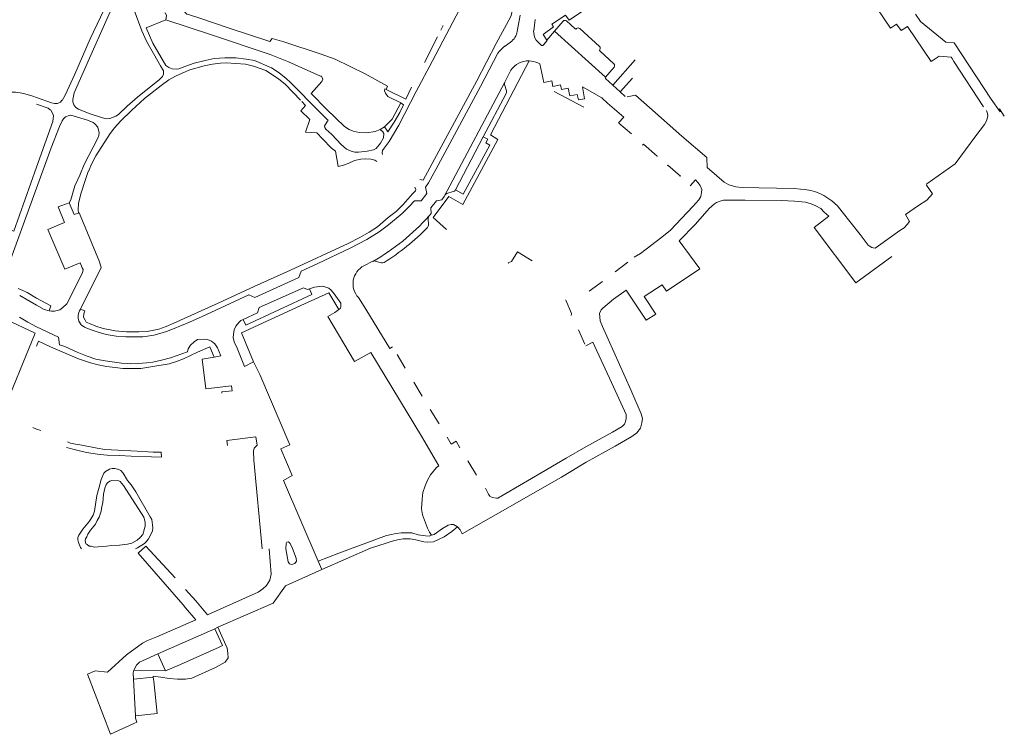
# Model space of a CAD drawing. Extents: x 145000 to 155000, y 457500 to 470000.
# Tile 389 of 548: x 148995 to 149295, y 467943 to 468161. Entities that reach past the tile are written whole.
import ezdxf

# ---------------------------------------------------------------- set-up
doc = ezdxf.new("R2010")
doc.units = 0
doc.header["$LTSCALE"] = 0.2
doc.header["$MEASUREMENT"] = 0
doc.layers.add('kant verharding', color=252, linetype='Continuous', lineweight=0)

msp = doc.modelspace()

# ---------------------------------------------------------------- linework, layer by layer
at = {"layer": 'kant verharding', "linetype": 'Continuous', "lineweight": 0}
for p, q in [((149260.2, 468158.64), (149238.79, 468190.43)), ((149147.34, 468162.65), (149146.47, 468157.7)), ((149151.92, 468161.35), (149151.46, 468157.88)), ((149157.77, 468157.72), (149160.44, 468160.8)), ((149161.42, 468160.87), (149164.1, 468158.49)), ((149267.77, 468162.97), (149269.31, 468160.71)), ((149269.31, 468160.71), (149277.02, 468154.38)), ((149123.16, 468158.02), (149123.89, 468159.44)), ((149155.47, 468155.06), (149157.77, 468157.72)), ((149173.34, 468143.74), (149157.77, 468157.72)), ((149165.49, 468158.56), (149171.54, 468153.1)), ((149262.04, 468159.92), (149260.2, 468158.64)), ((149263.46, 468157.94), (149262.04, 468159.92)), ((149265.38, 468159.2), (149263.46, 468157.94)), ((149272.53, 468148.54), (149265.38, 468159.2)), ((149118.21, 468148.21), (149122.12, 468155.99)), ((149144.43, 468154.41), (149142.81, 468153.23)), ((149152.22, 468155.03), (149153.71, 468153.52)), ((149277.02, 468154.38), (149279.56, 468154.18)), ((149279.56, 468154.18), (149290.86, 468137.01)), ((149140.58, 468151.01), (149140.43, 468150.82)), ((149182.38, 468149), (149175.56, 468141.29)), ((149274.96, 468150.14), (149272.53, 468148.54)), ((149278.65, 468149.82), (149274.96, 468150.14)), ((149278.96, 468149.46), (149278.65, 468149.82)), ((149279.52, 468148.52), (149278.96, 468149.46)), ((149288.53, 468134.72), (149279.52, 468148.52)), ((149142.64, 468142.26), (149144.53, 468145.83)), ((149152.7, 468148.07), (149153.35, 468147.76)), ((149175.98, 468146.81), (149173.34, 468143.74)), ((149177.83, 468139.26), (149181.56, 468143.47)), ((149124.15, 468107.41), (149142.64, 468142.26)), ((149157.69, 468139.38), (149166.77, 468134.64)), ((149177.83, 468139.26), (149175.56, 468141.29)), ((149177.83, 468139.26), (149179.38, 468137.87)), ((149294.86, 468131.82), (149293.38, 468134.08)), ((149104.73, 468127.77), (149105.98, 468128.58)), ((149177.36, 468129.76), (149181.25, 468126.5)), ((149127.66, 468109.37), (149136.09, 468125.54)), ((149127.66, 468109.37), (149127.61, 468109.39)), ((149099.75, 468086.28), (149102.49, 468087.62)), ((149180.2, 468087.39), (149176.33, 468084.38)), ((149172.44, 468081.46), (149168.41, 468078.48)), ((148994.86, 468077.21), (149000, 468074.3)), ((149064.64, 468077.4), (149064.58, 468077.42)), ((149082.59, 468079), (149083.11, 468079.24)), ((149062.99, 468069.92), (149067.31, 468071.93)), ((149165.15, 468066.77), (149167.07, 468062.34)), ((149112.35, 468055.08), (149109.85, 468059.24)), ((149117.48, 468046.54), (149114.92, 468050.83))]:
    msp.add_line(p, q, dxfattribs=at)
at = {"layer": 'kant verharding', "lineweight": 0}
for p, q in [((149122.7, 468038.09), (149119.93, 468042.5)), ((148998.82, 468037.01), (149000, 468036.47)), ((149000, 468036.47), (149001.3, 468036.03)), ((149057.99, 468033.06), (149058.21, 468031.52)), ((149134.07, 468022.48), (149131.43, 468026.78)), ((149092.12, 467998.72), (149085.8, 467996.29)), ((149086.92, 467993.76), (149085.8, 467996.29)), ((149054.28, 467975.64), (149036.97, 467968.07)), ((149055.27, 467976.13), (149054.28, 467975.64)), ((149056.66, 467970.55), (149054.28, 467975.64)), ((149043.85, 467964.74), (149055.62, 467970.1)), ((149055.62, 467970.1), (149056.66, 467970.55)), ((149039.25, 467962.8), (149036.97, 467968.07)), ((149029.59, 467963), (149039.25, 467962.8)), ((149039.25, 467962.8), (149043.85, 467964.74)), ((149029.58, 467960.35), (149035.53, 467960.92)), ((149029.58, 467960.35), (149030.16, 467949.15)), ((149035.7, 467959.74), (149035.53, 467960.92)), ((149036.72, 467949.8), (149035.7, 467959.74)), ((149030.16, 467949.15), (149036.72, 467949.8)), ((149030.16, 467949.15), (149030.19, 467948.79))]:
    msp.add_line(p, q, dxfattribs=at)
at = {"layer": 'kant verharding', "linetype": 'Continuous', "lineweight": 0, "flags": 128}
for points in [[(149055.47, 468199.58), (149052.68, 468190.54), (149047.58, 468173.29), (149044.92, 468164.93), (149044.82, 468164.25), (149045.27, 468163.43), (149045.82, 468162.98), (149046.29, 468162.85), (149049.72, 468161.73), (149058.34, 468158.79), (149071.03, 468154.6), (149071.8, 468155.56), (149075.31, 468154.48), (149086.72, 468150.72), (149091.03, 468149.25), (149100.07, 468144.71), (149106.88, 468141.02), (149106.56, 468139.96)], [(149000, 468137.49), (149004.6, 468135.96), (149005.5, 468135.74), (149006.36, 468135.76), (149007.26, 468136.16), (149007.65, 468136.69), (149007.76, 468136.67), (149008.73, 468138.24), (149011.64, 468144.68), (149016.31, 468155.37), (149024.73, 468173.16), (149022.12, 468181.54)], [(149105.37, 468120.22), (149105.27, 468120.67), (149105.39, 468121.37), (149105.86, 468122.14), (149107.44, 468124.17), (149110.36, 468129.06), (149115.69, 468139.35), (149120.66, 468148.74), (149132.01, 468170.41), (149132.95, 468171.96), (149135.15, 468174.34), (149136.3, 468175.4), (149137.08, 468175.9)], [(149023.69, 468166.37), (149016.94, 468151.35), (149011.45, 468138.97)], [(149116.81, 468112.52), (149117.76, 468112.3), (149134.1, 468142.61), (149140.04, 468153.98), (149144.48, 468162.27), (149144.95, 468163.72), (149144.83, 468165.1), (149144.7, 468165.67), (149143.62, 468167.24)], [(149011.45, 468138.97), (149011.03, 468136.9), (149011.06, 468136.25), (149011.39, 468135.29), (149012.01, 468134.45), (149012.76, 468134), (149016.07, 468132.65), (149020.07, 468131.35), (149021.18, 468131.08), (149022.33, 468131.13), (149024.2, 468131.81), (149024.95, 468132.41), (149027.65, 468134.92), (149030.72, 468137.6), (149037.47, 468142.99), (149038.39, 468143.94), (149038.67, 468144.62), (149038.72, 468145.3), (149038.64, 468145.67), (149037.76, 468147.15), (149034.8, 468152.4), (149033.45, 468154.72), (149032.07, 468157.9), (149029.78, 468164.2)], [(149155.47, 468155.06), (149154.32, 468156.77), (149157.55, 468159.11), (149157.03, 468159.88), (149161.12, 468162.67), (149162.24, 468161.09), (149167.23, 468164.48), (149167.7, 468163.76), (149170.2, 468165.48)], [(149039.37, 468161.24), (149033.42, 468158.75), (149035.45, 468154.05), (149039.41, 468147.32), (149040.32, 468146.7), (149041.32, 468146.25), (149042.69, 468146.13), (149043.34, 468146.25), (149045.2, 468146.98), (149047.97, 468147.96), (149051.4, 468148.84), (149054.15, 468149.4), (149057.38, 468149.65), (149060.68, 468149.63), (149063.91, 468149.24), (149066.39, 468148.77), (149071.59, 468146.55), (149073.9, 468145.02), (149076.08, 468143.35), (149077.38, 468142.1), (149086.08, 468133.25), (149088.53, 468130.85), (149088.88, 468130.65), (149087.76, 468128.9), (149087.81, 468128.4), (149088.14, 468127.87), (149089.99, 468126.25), (149092.83, 468123.2), (149094.48, 468121.83), (149095.83, 468121.23), (149096.93, 468120.93), (149098.06, 468120.91), (149100.76, 468121.18), (149102.71, 468121.59), (149103.46, 468121.97), (149104.81, 468123.59), (149105.73, 468125.27), (149105.83, 468126.57), (149105.48, 468127.07), (149104.73, 468127.77)], [(149039.06, 468163.32), (149039.31, 468163.19), (149039.54, 468162.52), (149039.37, 468161.24)], [(149039.37, 468161.24), (149053.29, 468156.66), (149071.16, 468150.67), (149076.74, 468148.38), (149086.51, 468144.09), (149086.86, 468143.99), (149087.21, 468143.09), (149086.94, 468142.41), (149083.64, 468138.8), (149088.4, 468133.93), (149093.87, 468128.66), (149095.24, 468127.81), (149096.45, 468127.24), (149098.32, 468126.86), (149100.65, 468126.77), (149103.13, 468127.2), (149104.73, 468127.77)], [(149000, 468137.49), (148998.83, 468137.95), (148996.41, 468138.65), (148995.02, 468138.96), (148993.61, 468139.13), (148992.69, 468139.16), (148991.77, 468139.13), (148990.41, 468139.16), (148977.18, 468139.68), (148977.48, 468159.04)], [(149154.43, 468153.54), (149155.6, 468154.88), (149155.47, 468155.06)], [(149171.57, 468152.13), (149171.53, 468151.91), (149171.64, 468151.71), (149175.9, 468147.82)], [(149140.58, 468151.01), (149135.28, 468140.93), (149121.64, 468115.59), (149119.42, 468111.53), (149118.53, 468110.26)], [(149124.95, 468097.29), (149120.84, 468100.94), (149125.63, 468107.36), (149129.91, 468104.93), (149140.56, 468124.72), (149138.26, 468126.17), (149144.27, 468137.67), (149150.12, 468148.69)], [(149080.41, 468136.73), (149075.83, 468141.52), (149073.67, 468143.22), (149069.89, 468145.72), (149066.14, 468147.11), (149063.63, 468147.71), (149057.8, 468148.1), (149056.05, 468147.97), (149053.63, 468147.7), (149051.07, 468147.22), (149046.65, 468145.96), (149044.4, 468144.98), (149042.37, 468144.03), (149040.35, 468142.9), (149037.97, 468141.19), (149032.85, 468137.25), (149028.88, 468133.62), (149025.63, 468130.41), (149023.78, 468128.33), (149022.43, 468126.55), (149018.02, 468119.81), (149016.77, 468117.26), (149015.85, 468115), (149015.72, 468114.98), (149014.78, 468112.25), (149013.58, 468108.54), (149012.81, 468105.31), (149012.66, 468103.34), (149012.77, 468102.29)], [(149153.35, 468147.76), (149154.52, 468142.11), (149156.95, 468142.64), (149157.33, 468140.91), (149159.6, 468141.39), (149159.95, 468139.99), (149161.95, 468140.35), (149162.46, 468138.09), (149164.76, 468138.47), (149165.16, 468136.85), (149166.99, 468137.15), (149166.33, 468140.75), (149172.27, 468137.41), (149173.95, 468135.83), (149178.89, 468131.54), (149177.31, 468129.81)], [(149175.56, 468141.29), (149173.33, 468143.29), (149173.26, 468143.52), (149173.34, 468143.74)], [(148925.13, 468139.68), (148950.14, 468096.55), (148953.6, 468098.61), (148949.7, 468105.08), (148950.49, 468106.8), (148981.37, 468104.36), (148986.78, 468102.11), (148985.77, 468099.67), (148988.61, 468098.54), (148993.12, 468096.76), (149000, 468116.34)], [(149111.02, 468135.94), (149107.06, 468137.84), (149106.31, 468138.86), (149106.03, 468139.56), (149106.11, 468140.14), (149106.56, 468139.96)], [(149106.56, 468139.96), (149112.54, 468137.02), (149114.28, 468140.68)], [(149136.09, 468125.54), (149143.05, 468138.77), (149143.19, 468139.13), (149143.15, 468139.52), (149142.58, 468141.49), (149142.53, 468141.88), (149142.64, 468142.26)], [(149081.98, 468126.94), (149083.25, 468130.84), (149080.57, 468133.44), (149081.97, 468135.1), (149080.87, 468136.37)], [(149179.9, 468137.77), (149182.53, 468138.27), (149186.74, 468134.5), (149196.61, 468125.8), (149204.23, 468119.23), (149204.36, 468116.23), (149207.24, 468113.63), (149209.54, 468111.73), (149210.9, 468110.89), (149212.05, 468110.64), (149213.02, 468110.34), (149215.03, 468110.11), (149220.03, 468109.97), (149230.82, 468109.81), (149232.77, 468109.57), (149234.12, 468109.54), (149235.95, 468109.17), (149237.3, 468108.8), (149238.7, 468108.25), (149239.9, 468107.72), (149242.33, 468106.05), (149244.06, 468104.48), (149245.49, 468102.75), (149250.96, 468095.78), (149253.41, 468092.53), (149253.69, 468092.3), (149254.46, 468091.85), (149254.87, 468091.7), (149255.52, 468091.68), (149256.52, 468092.33), (149262.99, 468096.97), (149264.31, 468097.82), (149265.26, 468098.8), (149266.01, 468099.73), (149264.71, 468101.93), (149268.71, 468104.64), (149271.23, 468106.24), (149272.93, 468108.15), (149271.17, 468110.85), (149271.3, 468111.22), (149279.87, 468117.32), (149286.14, 468125.84), (149288.83, 468129.32), (149289.56, 468130.67), (149289.88, 468131.95), (149289.73, 468132.7), (149289.4, 468133.6)], [(149293.38, 468134.08), (149293.55, 468133.21), (149290.86, 468137.01)], [(149000, 468116.34), (149004.96, 468130.18), (149005.09, 468131.11), (149005.14, 468131.93), (149004.91, 468132.61), (149004.38, 468133.66), (149004.11, 468133.81), (149003.55, 468134.26), (149000, 468135.52)], [(149105.98, 468128.58), (149108.33, 468130.96), (149110.22, 468134.39), (149111.02, 468135.94)], [(149105.98, 468128.58), (149106.76, 468127.6), (149107.03, 468127.08), (149108.93, 468129.98), (149110.65, 468132.99), (149111.8, 468135.34), (149111.02, 468135.94)], [(149009.91, 468105.43), (149010.43, 468106.39), (149011.68, 468110.67), (149013.15, 468113.85), (149014.54, 468117.08), (149018.63, 468125.17), (149018.93, 468125.97), (149019.11, 468126.77), (149018.65, 468128.45), (149017.75, 468129.52), (149017.27, 468129.95), (149015.55, 468130.65), (149010.42, 468132.14), (149009.96, 468132.01), (149008.86, 468131.61), (149008.19, 468130.99), (149007.82, 468130.46), (149006.99, 468128.66), (149004.43, 468122.17), (149000, 468109.94)], [(149089.87, 468122.09), (149087.12, 468124.94), (149085.44, 468126.77), (149081.98, 468126.94)], [(149136.09, 468125.54), (149137.52, 468124.86), (149136.89, 468123.7), (149138.13, 468123.03), (149130.01, 468108.09), (149127.66, 468109.37)], [(149091.86, 468116.54), (149091.1, 468121.22), (149089.87, 468122.09)], [(149184.65, 468123.06), (149184.95, 468123.36), (149189.04, 468119.64), (149189.01, 468119.57)], [(149103.72, 468118.01), (149103.09, 468118.46), (149101.84, 468118.78), (149100.34, 468118.86), (149098.76, 468118.73), (149096.91, 468118.3), (149094.96, 468117.45), (149093.51, 468116.92), (149091.86, 468116.54)], [(149192.16, 468116.77), (149192.3, 468116.89), (149196.15, 468113.59), (149196.01, 468113.44)], [(149199.17, 468110.63), (149200.79, 468112.5), (149201.46, 468111.65), (149202.14, 468110.7), (149202.67, 468109.47), (149202.62, 468108.57), (149202.35, 468107.34), (149201.8, 468106.37), (149199.92, 468104.31), (149193.18, 468097.12), (149190.53, 468095.01), (149184.06, 468090.02), (149182.12, 468088.84)], [(148991.45, 468079.93), (148990.67, 468079.96), (148989.88, 468079.93), (148989.95, 468081.79), (148990.49, 468083.93), (149000, 468109.94)], [(149013.34, 468073.05), (149014.72, 468072.51), (149014.39, 468071.6), (149014.32, 468070.65), (149014.8, 468069.65), (149015.15, 468069.05), (149016.1, 468068.7), (149018.05, 468067.83), (149020.31, 468067.16), (149020.26, 468067.11), (149023.94, 468066.41), (149027.41, 468066.09), (149031.17, 468066.12), (149033.72, 468066.23), (149037.27, 468066.91), (149039.52, 468067.76), (149041.87, 468068.74), (149055.35, 468074.84), (149066.32, 468079.96), (149077.35, 468084.89), (149094.93, 468093.05), (149098.5, 468094.83), (149101.3, 468096.46), (149103.83, 468098.11), (149107.1, 468100.97), (149109.52, 468102.8), (149111.67, 468104.91), (149114.52, 468108.14), (149115.47, 468109.07), (149115.52, 468109.52), (149115.22, 468110.24)], [(149118.53, 468110.26), (149118.94, 468108.26), (149117.17, 468106.09), (149115.13, 468106.08)], [(149124.15, 468107.41), (149124.4, 468107.81), (149124.66, 468108.1), (149125.02, 468108.27), (149126.96, 468108.85), (149127.32, 468109.04), (149127.66, 468109.37)], [(149124.15, 468107.41), (149123.49, 468106.37), (149121.87, 468106.1), (149120.14, 468103.89), (149120.26, 468102.22), (149119.5, 468101.33)], [(149009.91, 468105.43), (149006.61, 468104.2), (149008.52, 468099.45), (149003.42, 468097.29), (149008.59, 468085.21), (149013.29, 468087.15), (149013.92, 468085.62), (149014.2, 468085.09), (149014, 468084.14), (149009.18, 468074.62), (149008.01, 468073.52), (149007.14, 468072.79), (149005.51, 468072.44), (149004.53, 468072.42), (149003.88, 468072.57)], [(149012.77, 468102.29), (149011.47, 468101.86), (149009.91, 468105.43)], [(149115.13, 468106.08), (149113.55, 468104.36), (149111.4, 468102.16), (149107.23, 468098.72), (149104.35, 468096.59), (149100.65, 468094.28), (149095.58, 468091.65), (149085.65, 468086.95), (149080.58, 468084.64)], [(149013.34, 468073.05), (149019.73, 468085.75), (149019.22, 468087.45), (149014.27, 468099.26), (149013.02, 468102.36), (149012.77, 468102.29)], [(149119.5, 468101.33), (149119.37, 468101.03), (149119.33, 468100.7), (149119.41, 468098.67), (149119.32, 468098.29), (149119.11, 468097.97)], [(149151.01, 468087.77), (149146.58, 468090.54), (149144.75, 468087.59), (149143.68, 468087.21), (149143.77, 468087)], [(149105.89, 468087.28), (149105.52, 468087.15), (149105.13, 468087.18), (149103.19, 468087.69), (149102.83, 468087.73), (149102.49, 468087.62)], [(149080.58, 468084.64), (149079.93, 468082.71), (149066.48, 468076.64), (149064.64, 468077.4)], [(148994.44, 468079.32), (148995.81, 468078.76), (148997.13, 468078.08), (149000, 468076.38)], [(149067.31, 468071.93), (149067.8, 468073.51), (149081.31, 468079.57), (149082.59, 468079)], [(149083.11, 468079.24), (149084.67, 468079.74), (149087.02, 468080.04), (149087.82, 468079.87), (149089.05, 468079.42), (149089.75, 468078.87), (149090.65, 468077.7), (149092.68, 468074.85), (149092.66, 468073.75), (149092.58, 468073.37), (149092.06, 468072.94)], [(149000, 468076.38), (149004.36, 468074.02), (149003.88, 468072.57)], [(149013.34, 468073.05), (149013.04, 468072.58), (149012.84, 468071.98), (149012.67, 468071.08), (149012.72, 468070.35), (149012.87, 468069.4), (149013.62, 468068.25), (149014.63, 468067.55), (149016.3, 468066.85), (149018.81, 468066.03), (149021.16, 468065.33), (149024.26, 468064.84), (149027.24, 468064.59), (149032.42, 468064.62), (149033.85, 468064.78), (149035.77, 468065.08), (149038.32, 468065.81), (149039.9, 468066.36), (149045.85, 468068.82), (149050.25, 468070.71), (149061.8, 468076.1), (149064.64, 468077.4)], [(149066.14, 468056.96), (149062.44, 468065.84), (149080.55, 468074.2), (149089, 468078.04), (149092.06, 468072.94)], [(149062.99, 468069.92), (149063.72, 468068.2), (149083.92, 468077.51), (149083.11, 468079.24)], [(149108.44, 468061.58), (149107.67, 468061.03), (149100.33, 468073.04), (149098.07, 468076.59)], [(149003.88, 468072.57), (149002.36, 468072.99), (149000, 468074.3)], [(149161.19, 468075.82), (149161.29, 468075.77), (149162.97, 468071.72), (149162.89, 468071.16)], [(148994.76, 468070.56), (148997.34, 468069.12), (149000, 468067.67)], [(149000, 468067.67), (149006.72, 468064.56), (149007.03, 468062.18), (149008.61, 468061.66), (149012.39, 468059.96), (149015.39, 468058.77), (149018.07, 468057.82), (149020.92, 468057.25), (149025.83, 468056.63), (149027.8, 468056.51), (149028.71, 468056.41), (149031.06, 468056.46), (149033.46, 468056.74), (149035.39, 468056.92), (149038.06, 468057.5), (149040.79, 468058.25), (149045.94, 468060.09), (149046.19, 468060.94), (149046.94, 468062.12), (149047.99, 468063.12), (149049.01, 468063.77), (149051.19, 468063.95), (149052.06, 468063.83), (149053.29, 468063.28), (149054.29, 468062.43), (149055.17, 468061.3), (149056.15, 468058.83), (149054.12, 468058.37)], [(149066.14, 468056.96), (149063.36, 468055.61), (149061.13, 468061.11), (149060.25, 468063.06), (149059.92, 468064.39), (149059.99, 468065.34), (149060.19, 468066.79), (149060.71, 468067.87), (149061.61, 468069.02), (149062.19, 468069.55), (149062.99, 468069.92)], [(149054.12, 468058.37), (149052.84, 468061.58), (149049.07, 468059.92), (149044.72, 468057.91), (149042.62, 468057.05), (149040.39, 468056.35), (149034.79, 468055.44), (149031.81, 468055.01), (149029.23, 468054.93), (149026.26, 468054.98), (149023.98, 468055.3), (149021.28, 468055.57), (149018.75, 468056.09), (149016.39, 468056.72), (149012.79, 468057.91), (149004.28, 468061.55), (149000.57, 468063.28), (149000, 468061.77)], [(149056.45, 468047.4), (149056.4, 468047.83), (149059.6, 468048.17), (149059.42, 468049.72), (149051.55, 468048.73), (149050.5, 468057.78), (149054.12, 468058.37)]]:
    msp.add_lwpolyline(points, dxfattribs=at)
at = {"layer": 'kant verharding', "lineweight": 0, "flags": 128}
for points in [[(149260.62, 468089.08), (149249.63, 468081.08), (149236.92, 468097.88), (149241.41, 468101.34), (149240.01, 468102.62), (149238.93, 468103.72), (149237.4, 468104.54), (149236.03, 468105.11), (149234.27, 468105.66), (149230.9, 468105.96), (149226.89, 468106.13), (149215.91, 468106.29), (149209.33, 468106.25), (149208.28, 468105.95), (149207.13, 468105.55), (149206.55, 468105.15), (149204.9, 468103.69), (149200.81, 468098.98), (149195.84, 468093.89), (149202.06, 468085.32), (149191.98, 468078.55), (149190.63, 468080.5), (149185.08, 468076.91), (149188.67, 468071.56), (149185.69, 468069.7), (149179.62, 468078.8), (149175.82, 468076.04), (149172.53, 468073.36), (149172.03, 468072.86), (149171.55, 468071.76), (149171.71, 468069.46), (149172.41, 468067.81), (149181.05, 468048.5), (149184.24, 468041.19), (149184.57, 468039.69), (149184.45, 468038.37), (149184, 468036.76), (149182.87, 468035.41), (149181.35, 468034.23), (149176.25, 468031.32), (149167.5, 468026.43), (149159.98, 468021.89), (149138.38, 468009.52), (149129.7, 468004.62), (149129.03, 468005.82), (149128.25, 468006.67)], [(149092.06, 468072.94), (149090.83, 468071.99), (149088.73, 468070.76), (149096.91, 468057.08), (149101.81, 468059.84), (149117.24, 468034.36), (149122.54, 468025.34), (149121.89, 468024.81), (149119.99, 468022.55), (149119.12, 468020.93), (149118.42, 468019.17), (149117.67, 468017.15), (149117.48, 468015.17), (149117.33, 468012.24), (149117.61, 468010.34), (149119.12, 468006.36), (149119.77, 468005.09), (149120.37, 468004.14)], [(148973.1, 468036.11), (148979.38, 468033.54), (148980.31, 468035.73), (148980.69, 468035.57), (148981.25, 468036.89), (148978.48, 468038.13), (148980.8, 468043.58), (148989.08, 468040.09), (148999.59, 468065.78), (148992.49, 468069.05)], [(149136.78, 468018.52), (149137.69, 468016.65), (149138.12, 468016.07), (149138.84, 468015.65), (149140.17, 468015.5), (149140.57, 468015.5), (149150.84, 468021.42), (149161.37, 468027.67), (149167.37, 468031.11), (149175.44, 468035.6), (149178.42, 468037.31), (149179.09, 468037.98), (149179.46, 468038.86), (149179.69, 468039.74), (149179.69, 468040.41), (149179.61, 468040.94), (149175.77, 468049.42), (149169.52, 468062.97), (149167.34, 468061.92)], [(149066.14, 468056.96), (149068.02, 468053.16), (149077.21, 468031.75), (149074.39, 468030.47), (149077.9, 468022.32), (149075.23, 468020.84), (149085.8, 467996.29)], [(149009.41, 468032.66), (149010.33, 468032.26), (149011.91, 468031.88), (149013.76, 468031.56), (149018.44, 468030.64), (149020.84, 468030.29), (149022.82, 468030.15), (149030.65, 468029.81), (149034.03, 468029.54), (149035.51, 468029.49), (149037.96, 468029.52), (149038.11, 468027.94), (149035.06, 468028.06), (149028.83, 468028.23), (149025.25, 468028.42), (149021.55, 468028.54), (149018.52, 468028.91), (149015.19, 468029.41), (149012.31, 468030.03), (149009.15, 468030.87)], [(149068.76, 468000.01), (149066.19, 468027.03), (149066.06, 468029.78), (149066.33, 468030.64), (149067.23, 468031.56), (149066.78, 468034.11), (149057.99, 468033.06)], [(149128.98, 468030.83), (149127.8, 468032.79), (149126.36, 468031.9), (149125.13, 468034.07)], [(149030.12, 468000), (149030.75, 468000.28), (149032.88, 468001.68), (149033.35, 468002.16), (149034.08, 468003.08), (149035.35, 468005.39), (149035.45, 468006.44), (149035.29, 468007.34), (149035.17, 468008.92), (149034.59, 468009.79), (149030.22, 468017.39), (149028.84, 468019.47), (149027.74, 468020.79), (149026.39, 468023.04), (149025.66, 468023.92), (149025.11, 468024.17), (149023.86, 468024.54), (149023.08, 468024.52), (149022.18, 468024.34), (149020.98, 468023.59), (149020.53, 468023.06), (149019.73, 468021.18), (149019.04, 468018.8), (149018.36, 468016.22), (149017.65, 468011.49), (149017.22, 468010.29), (149016.45, 468008.96), (149016.1, 468008.44), (149014.08, 468005.98), (149012.86, 468004.18), (149012.56, 468003.45), (149012.56, 468002.75), (149012.76, 468001.92), (149013.34, 468000.4), (149013.67, 468000)], [(149016.45, 468005.68), (149015.66, 468004.48), (149015.28, 468003.63), (149014.93, 468003.1), (149014.83, 468002.58), (149015.06, 468001.58), (149015.39, 468001.3), (149016.06, 468000.83), (149016.64, 468000.78), (149017.52, 468000.56), (149021.27, 468000.81), (149022.82, 468001.01), (149025.32, 468001.14), (149027.75, 468001.42), (149029.07, 468001.77), (149030.65, 468002.68), (149031.6, 468003.43), (149032.37, 468004.41), (149033.04, 468006.89), (149033.07, 468008.09), (149032.64, 468009.66), (149026.49, 468019.31), (149025.51, 468020.54), (149025.11, 468020.76), (149022.96, 468020.86), (149022.31, 468020.59), (149021.61, 468020.13), (149021.21, 468019.66), (149020.81, 468018.55), (149020.44, 468016.68), (149020.24, 468014.08), (149019.9, 468012.9), (149019.67, 468011.45), (149019.08, 468009.62), (149018.45, 468008.64), (149017.93, 468007.54), (149016.45, 468005.68)], [(149128.25, 468006.67), (149127.05, 468007.47), (149126.32, 468007.45), (149125.42, 468007.27), (149123.7, 468006.24), (149121.12, 468004.39), (149120.37, 468004.14)], [(149086.92, 467993.76), (149101.71, 468000.2), (149109.04, 468002.54), (149110.46, 468002.87), (149111.67, 468003.02), (149113.84, 468003.02), (149115.52, 468002.8), (149117.97, 468002.18), (149119.05, 468002.08), (149120.9, 468002.11), (149124.18, 468003.69), (149126.55, 468005.32), (149128.25, 468006.67)], [(149120.37, 468004.14), (149119.6, 468003.91), (149118.49, 468003.93), (149116.27, 468004.33), (149114.39, 468004.9), (149113.01, 468004.92), (149111.09, 468004.9), (149109.56, 468004.72), (149107.64, 468004.27), (149106.64, 468004.09), (149092.12, 467998.72)], [(149075.99, 468000.05), (149076.09, 468001.62), (149076.29, 468002.07), (149076.76, 468002.17), (149077.26, 468001.64), (149077.96, 468000.08), (149079.14, 467997.17), (149079.15, 467996.22), (149078.66, 467995.58), (149077.82, 467995.2), (149077.06, 467995.43), (149076.63, 467996.05), (149075.99, 468000.05)], [(149042.18, 467991.18), (149033.34, 468000.8), (149030.99, 467998.68), (149044.7, 467982.93), (149045.38, 467982.01), (149048.54, 467978.43), (149036.69, 467973.22), (149033.63, 467972.02), (149032.24, 467971.28), (149027.37, 467967.7), (149021.62, 467962.4), (149017.82, 467962.82), (149015.51, 467961.81), (149022.57, 467943.5), (149023.66, 467944.07), (149029.59, 467946.83), (149030.58, 467947.22)], [(149070.85, 468000), (149071.53, 467992.27), (149071.06, 467990.46), (149070.04, 467988.82), (149068.98, 467987.83), (149067.49, 467986.83), (149052.04, 467979.91), (149048.52, 467984.14), (149045.37, 467987.66)], [(149055.27, 467976.13), (149072.14, 467983.5), (149075.86, 467988.73), (149086.92, 467993.76)], [(149055.27, 467976.13), (149058.07, 467969.77), (149058.32, 467968.27), (149058.39, 467966.84), (149057.46, 467965.53), (149054.49, 467963.83), (149047.29, 467960.57), (149045.34, 467960.29), (149042.96, 467960.25), (149040.43, 467960.51), (149037.88, 467960.9)], [(149036.97, 467968.07), (149032.25, 467965.9), (149031.38, 467965.46), (149030.47, 467964.54), (149029.59, 467963)], [(149029.59, 467963), (149029.48, 467962.25), (149029.58, 467960.35)], [(149035.53, 467960.92), (149035.55, 467961.22), (149037.88, 467960.9)], [(149030.19, 467948.79), (149030.14, 467948.39), (149030.58, 467947.22)]]:
    msp.add_lwpolyline(points, dxfattribs=at)
at = {"layer": 'kant verharding', "linetype": 'Continuous', "lineweight": 0, "extrusion": (0, 0, -1)}
for centre, radius, start, end in [((-149160.96, 468160.37), 0.674, 39.1246, 132.7041), ((-149141.21, 468158.68), 5.35, 190.5909, 233.0119), ((-149165.01, 468158.09), 0.675, 41.1122, 135.4164), ((-149171.05, 468152.6), 0.704, 134.6257, 221.8313), ((-149149.92, 468142.2), 6.5, 33.9631, 91.7642), ((-149149.91, 468142.18), 6.52, 91.8254, 115.3473), ((-149175.28, 468147.26), 0.834, 138.0502, 212.8921), ((-149068.85, 468146.78), 68.06, 221.8957, 240.3744), ((-149070.01, 468145.17), 68.11, 223.8705, 238.2099), ((-149102.59, 468080.8), 6.17, 317.0557, 62.616)]:
    msp.add_arc(centre, radius, start, end, dxfattribs=at)
at = {"layer": 'kant verharding', "linetype": 'Continuous', "lineweight": 0}
for centre, radius, start, end in [((149156.3, 468157.65), 4.85, 177.2255, 212.6373), ((149164.29, 468158.66), 0.25, 222.1276, 329.2936), ((149149.06, 468144.7), 10.58, 126.224, 143.3383), ((149154.06, 468153.88), 0.5, 225.542, 317.6403)]:
    msp.add_arc(centre, radius, start, end, dxfattribs=at)

doc.saveas('drawing.dxf')
